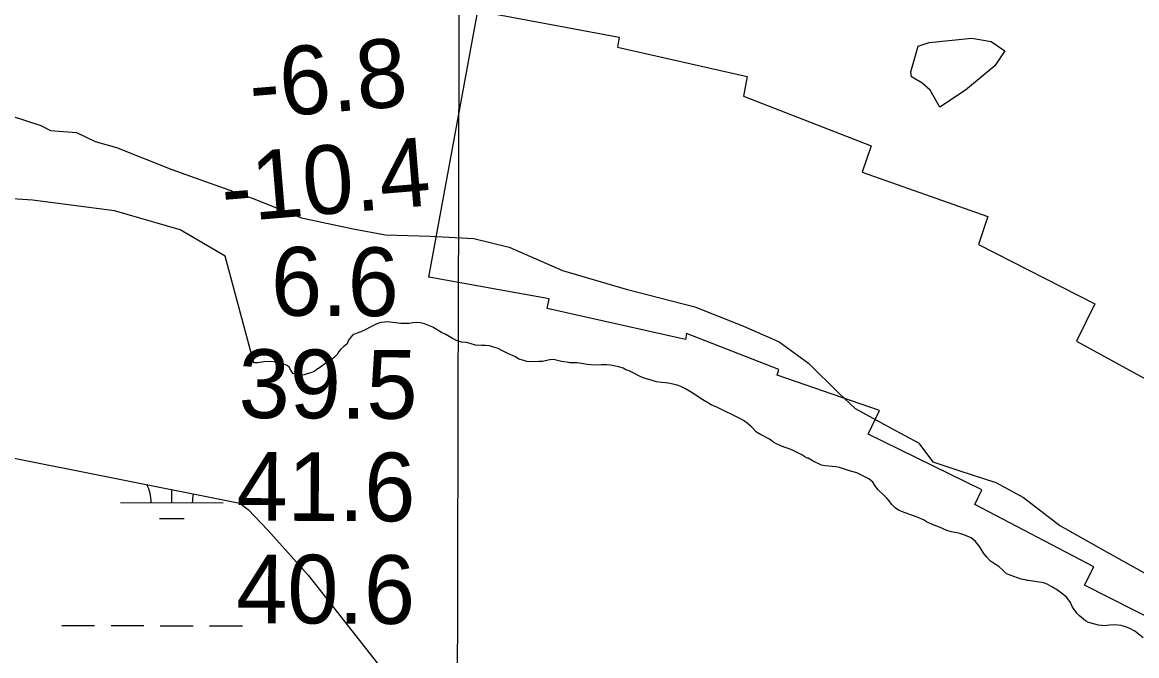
# Model space of a CAD drawing. Extents: x 3180038 to 3217926, y 922069 to 947485.
# Drawn here: x 3186460 to 3187547, y 931645 to 932263 of the extents above; entities that cross this region are included whole.
import ezdxf

# ---------------------------------------------------------------- set-up
doc = ezdxf.new("R2010")
doc.units = 0
for name, color, linetype in [('V-GRID-MAJR', 7, 'Continuous'), ('V-RIVR-EDGE', 7, 'Continuous'), ('V-RIVR-RANG', 7, 'Continuous'), ('V-ROAD-CNTR', 7, 'Continuous'), ('V-RRAP-RVMT', 7, 'Continuous'), ('V-SITE-VEGE', 7, 'Continuous'), ('V-WETL-SWMP', 7, 'Continuous')]:
    doc.layers.add(name, color=color, linetype=linetype)

msp = doc.modelspace()

# ---------------------------------------------------------------- linework, layer by layer
at = {"layer": 'V-GRID-MAJR'}
msp.add_spline([(3186873.7, 927512.8), (3186889.6, 933574.8), (3186905.4, 939637.9), (3186921.3, 945701), (3186921.3, 945702.1)], degree=3, dxfattribs=at)
at = {"layer": 'V-RIVR-EDGE'}
for points in [[(3187355, 932180), (3187345.4, 932196.7), (3187337.3, 932203.8), (3187327.1, 932209.7), (3187326.5, 932214.6), (3187333.6, 932239.4), (3187344.4, 932243.2), (3187386, 932247.4), (3187404.9, 932244.1), (3187418.3, 932234.9), (3187408.6, 932220.3), (3187379.9, 932196.7)], [(3187379.9, 932196.7), (3187355, 932180)], [(3186448.6, 932171.9), (3186478.7, 932162.1), (3186488.1, 932157.2), (3186513.4, 932155.3), (3186531.6, 932146.7), (3186552.3, 932140.9), (3186606.2, 932119.4), (3186684.7, 932091.5), (3186732.5, 932072.2), (3186783, 932061.4), (3186814.6, 932055.6), (3186858.2, 932054.3)], [(3186858.2, 932054.3), (3186900.5, 932052), (3186934.9, 932043.7), (3186987.2, 932021), (3187049, 932002.6), (3187116, 931985.4), (3187163.4, 931966.7), (3187198.1, 931951.4), (3187226.7, 931930.6), (3187256.5, 931901.3), (3187272.3, 931886.3), (3187307.3, 931867.1), (3187334, 931853), (3187348, 931834.4), (3187374.5, 931825.5), (3187409.5, 931814.1), (3187436.5, 931799.7), (3187471.8, 931772.2), (3187515, 931747.8), (3187560.6, 931722.4)]]:
    msp.add_lwpolyline(points, dxfattribs=at)
at = {"layer": 'V-ROAD-CNTR'}
msp.add_spline([(3184272.5, 931571.5), (3184273.3, 931572), (3184388.9, 931608.9), (3184482.3, 931629.3), (3184594.3, 931629), (3184801.1, 931663.1), (3184874, 931701.5), (3185066.2, 931799.5), (3185255.8, 931784.9), (3185463.4, 931779.9), (3185599.9, 931763.6), (3185790.3, 931711.5), (3185913, 931645.5), (3186095, 931571.4), (3186297.6, 931563.8), (3186567.5, 931553), (3186727.4, 931556.9), (3186879, 931529.3), (3186914.3, 931400.2), (3186887.7, 931205.9), (3186857.5, 930948.7), (3186884.4, 930867.9), (3186934.5, 930827.1), (3186969.1, 930750.7), (3186952, 930670.5)], degree=3, dxfattribs=at)
at = {"layer": 'V-RRAP-RVMT'}
msp.add_lwpolyline([(3187615.8, 931653.4), (3187496, 931714.2), (3187504.9, 931731.8), (3187389, 931792.7), (3187395.8, 931807), (3187284.9, 931861.3), (3187295.9, 931884.4), (3187196.3, 931918.9), (3187198, 931924.4), (3187107.9, 931959.3), (3187106.9, 931953.7), (3186972.1, 931983.9), (3186973.9, 931993.1), (3186856.9, 932014.2), (3186904.5, 932273.9), (3187042.3, 932248.3), (3187040.8, 932238.6), (3187167, 932210.1), (3187163.5, 932190.8), (3187287.9, 932142.4), (3187279, 932116.6), (3187401.5, 932073.4), (3187392.6, 932046.2), (3187506, 931988.4), (3187488.2, 931951.9), (3187598.5, 931891.6)], dxfattribs=at)
at = {"layer": 'V-SITE-VEGE'}
for p, q in [((3186470.4, 932089.5), (3186416.1, 932093.2)), ((3186550.3, 932078.9), (3186470.4, 932089.5)), ((3186614.5, 932060.5), (3186550.3, 932078.9)), ((3186658.2, 932034.7), (3186614.5, 932060.5)), ((3186686.2, 931930.7), (3186658.2, 932034.7)), ((3186790.6, 931961.2), (3186785.8, 931959.4)), ((3186795.2, 931963.4), (3186790.6, 931961.2)), ((3186799.5, 931965.5), (3186795.2, 931963.4)), ((3186802.7, 931967.3), (3186799.5, 931965.5)), ((3186805.9, 931968.7), (3186802.7, 931967.3)), ((3186810, 931970.1), (3186805.9, 931968.7)), ((3186813.4, 931970.6), (3186810, 931970.1)), ((3186816.6, 931970.7), (3186813.4, 931970.6)), ((3186829.5, 931969.2), (3186816.6, 931970.7)), ((3186837.7, 931969.3), (3186829.5, 931969.2)), ((3186841.1, 931969.8), (3186837.7, 931969.3)), ((3186844.8, 931970), (3186841.1, 931969.8)), ((3186848.7, 931969.8), (3186844.8, 931970)), ((3186852.4, 931968.9), (3186848.7, 931969.8)), ((3186855.8, 931967.4), (3186852.4, 931968.9)), ((3186860.7, 931965.6), (3186855.8, 931967.4)), ((3186865.7, 931962.4), (3186860.7, 931965.6)), ((3186869.2, 931960.4), (3186865.7, 931962.4)), ((3186873.3, 931958.4), (3186869.2, 931960.4)), ((3186777, 931949.4), (3186774, 931946.7)), ((3186778.3, 931952.9), (3186777, 931949.4)), ((3186780.3, 931955.6), (3186778.3, 931952.9)), ((3186782.6, 931958), (3186780.3, 931955.6)), ((3186785.8, 931959.4), (3186782.6, 931958)), ((3186876.6, 931956.6), (3186873.3, 931958.4)), ((3186879.8, 931954.5), (3186876.6, 931956.6)), ((3186884.4, 931952.3), (3186879.8, 931954.5)), ((3186888.5, 931951), (3186884.4, 931952.3)), ((3186893.6, 931950.8), (3186888.5, 931951)), ((3186897.9, 931949.2), (3186893.6, 931950.8)), ((3186767.4, 931938.8), (3186764.9, 931936.3)), ((3186769, 931941.8), (3186767.4, 931938.8)), ((3186771.1, 931944.1), (3186769, 931941.8)), ((3186774, 931946.7), (3186771.1, 931944.1)), ((3186902.3, 931948.1), (3186897.9, 931949.2)), ((3186908, 931947.7), (3186902.3, 931948.1)), ((3186911.9, 931947.8), (3186908, 931947.7)), ((3186915.8, 931947.3), (3186911.9, 931947.8)), ((3186919.7, 931946), (3186915.8, 931947.3)), ((3186924.3, 931944.9), (3186919.7, 931946)), ((3186928, 931942.9), (3186924.3, 931944.9)), ((3186933.8, 931939.9), (3186928, 931942.9)), ((3186941.1, 931936.8), (3186933.8, 931939.9)), ((3186689.8, 931930.7), (3186686.2, 931930.7)), ((3186695.8, 931931.7), (3186689.8, 931930.7)), ((3186703.6, 931932.2), (3186695.8, 931931.7)), ((3186706.6, 931931.6), (3186703.6, 931932.2)), ((3186711.4, 931930.7), (3186706.6, 931931.6)), ((3186715.5, 931929.6), (3186711.4, 931930.7)), ((3186718.5, 931928.2), (3186715.5, 931929.6)), ((3186720.8, 931926.2), (3186718.5, 931928.2)), ((3186755.4, 931930), (3186751.3, 931926.5)), ((3186762.4, 931934.4), (3186755.4, 931930)), ((3186764.9, 931936.3), (3186762.4, 931934.4)), ((3186944.6, 931934.5), (3186941.1, 931936.8)), ((3186949.2, 931933), (3186944.6, 931934.5)), ((3186952.4, 931932.1), (3186949.2, 931933)), ((3186959.7, 931931.7), (3186952.4, 931932.1)), ((3186964.1, 931932), (3186959.7, 931931.7)), ((3186967.3, 931932.2), (3186964.1, 931932)), ((3186974.6, 931933.9), (3186967.3, 931932.2)), ((3186978.3, 931934), (3186974.6, 931933.9)), ((3186986.1, 931932), (3186978.3, 931934)), ((3186990.9, 931931.6), (3186986.1, 931932)), ((3186994.1, 931930.9), (3186990.9, 931931.6)), ((3186998, 931930.9), (3186994.1, 931930.9)), ((3187001.4, 931930.7), (3186998, 931930.9)), ((3187007.4, 931929.9), (3187001.4, 931930.7)), ((3187011.1, 931929.2), (3187007.4, 931929.9)), ((3187014.8, 931928.8), (3187011.1, 931929.2)), ((3187021.4, 931928.4), (3187014.8, 931928.8)), ((3187024.6, 931928.9), (3187021.4, 931928.4)), ((3187029.9, 931929), (3187024.6, 931928.9)), ((3187033.8, 931928.5), (3187029.9, 931929)), ((3187041.8, 931926.8), (3187033.8, 931928.5)), ((3186722.2, 931923.5), (3186720.8, 931926.2)), ((3186724.5, 931920.5), (3186722.2, 931923.5)), ((3186727.8, 931919.4), (3186724.5, 931920.5)), ((3186731.2, 931918.5), (3186727.8, 931919.4)), ((3186735.1, 931919.2), (3186731.2, 931918.5)), ((3186738.3, 931920), (3186735.1, 931919.2)), ((3186741.7, 931921.1), (3186738.3, 931920)), ((3186744.9, 931922.5), (3186741.7, 931921.1)), ((3186748.6, 931925.1), (3186744.9, 931922.5)), ((3186751.3, 931926.5), (3186748.6, 931925.1)), ((3187046.2, 931925.7), (3187041.8, 931926.8)), ((3187048.9, 931924.1), (3187046.2, 931925.7)), ((3187051.9, 931923), (3187048.9, 931924.1)), ((3187056.5, 931920.7), (3187051.9, 931923)), ((3187060.7, 931918.5), (3187056.5, 931920.7)), ((3187063.4, 931917.1), (3187060.7, 931918.5)), ((3187067.6, 931915.6), (3187063.4, 931917.1)), ((3187071.3, 931914.7), (3187067.6, 931915.6)), ((3187078.6, 931912.2), (3187071.3, 931914.7)), ((3187083.7, 931911.8), (3187078.6, 931912.2)), ((3187087.3, 931911.2), (3187083.7, 931911.8)), ((3187091.9, 931910.8), (3187087.3, 931911.2)), ((3187098.8, 931909), (3187091.9, 931910.8)), ((3187102.5, 931907.7), (3187098.8, 931909)), ((3187106.9, 931905.6), (3187102.5, 931907.7)), ((3187113.5, 931901.6), (3187106.9, 931905.6)), ((3187123.9, 931894.6), (3187113.5, 931901.6)), ((3187127.6, 931892.6), (3187123.9, 931894.6)), ((3187132, 931889.8), (3187127.6, 931892.6)), ((3187138.2, 931887.4), (3187132, 931889.8)), ((3187160.5, 931876.4), (3187138.2, 931887.4)), ((3187163.5, 931874.6), (3187160.5, 931876.4)), ((3187167.2, 931872.1), (3187163.5, 931874.6)), ((3187171.6, 931868.2), (3187167.2, 931872.1)), ((3187176.2, 931863.2), (3187171.6, 931868.2)), ((3187179.9, 931861), (3187176.2, 931863.2)), ((3187188.9, 931856.3), (3187179.9, 931861)), ((3187193, 931853.3), (3187188.9, 931856.3)), ((3187200.6, 931849.7), (3187193, 931853.3)), ((3187205, 931847.9), (3187200.6, 931849.7)), ((3187208.9, 931846.6), (3187205, 931847.9)), ((3187212.4, 931845), (3187208.9, 931846.6)), ((3187216.3, 931843), (3187212.4, 931845)), ((3187220.2, 931841.2), (3187216.3, 931843)), ((3187223.4, 931839.2), (3187220.2, 931841.2)), ((3187225.5, 931838), (3187223.4, 931839.2)), ((3187226.4, 931837.8), (3187225.5, 931838)), ((3187231.5, 931835.1), (3187226.4, 931837.8)), ((3187239.5, 931831.1), (3187231.5, 931835.1)), ((3187243, 931830.4), (3187239.5, 931831.1)), ((3187253.5, 931829.4), (3187243, 931830.4)), ((3187257, 931828.7), (3187253.5, 931829.4)), ((3187266.9, 931825.6), (3187257, 931828.7)), ((3187273.8, 931823.6), (3187266.9, 931825.6)), ((3187276.7, 931822.3), (3187273.8, 931823.6)), ((3187285.5, 931817.8), (3187276.7, 931822.3)), ((3187289.4, 931814.4), (3187285.5, 931817.8)), ((3187291.7, 931811), (3187289.4, 931814.4)), ((3187294.3, 931807.5), (3187291.7, 931811)), ((3187300.5, 931801.4), (3187294.3, 931807.5)), ((3187303.3, 931798.9), (3187300.5, 931801.4)), ((3187305.6, 931796.2), (3187303.3, 931798.9)), ((3187307.7, 931793), (3187305.6, 931796.2)), ((3187311.4, 931789.4), (3187307.7, 931793)), ((3187314.7, 931787.1), (3187311.4, 931789.4)), ((3187317.4, 931785.8), (3187314.7, 931787.1)), ((3187332.6, 931780.4), (3187317.4, 931785.8)), ((3187338.8, 931777.7), (3187332.6, 931780.4)), ((3187341.8, 931775.9), (3187338.8, 931777.7)), ((3187344.8, 931774.4), (3187341.8, 931775.9)), ((3187350.1, 931772.1), (3187344.8, 931774.4)), ((3187354.5, 931770.6), (3187350.1, 931772.1)), ((3187361.8, 931767.4), (3187354.5, 931770.6)), ((3187366, 931766.1), (3187361.8, 931767.4)), ((3187371.5, 931765.2), (3187366, 931766.1)), ((3187374.5, 931764.6), (3187371.5, 931765.2)), ((3187378.1, 931763.2), (3187374.5, 931764.6)), ((3187385.3, 931760.1), (3187378.1, 931763.2)), ((3187389.6, 931756.5), (3187385.3, 931760.1)), ((3187393.4, 931751.9), (3187389.6, 931756.5)), ((3187397.8, 931745.1), (3187393.4, 931751.9)), ((3187400.6, 931741.4), (3187397.8, 931745.1)), ((3187404.3, 931737.4), (3187400.6, 931741.4)), ((3187408, 931734.9), (3187404.3, 931737.4)), ((3187412.3, 931732.2), (3187408, 931734.9)), ((3187416.7, 931728.3), (3187412.3, 931732.2)), ((3187420, 931725.1), (3187416.7, 931728.3)), ((3187434, 931720), (3187420, 931725.1)), ((3187437.9, 931719.3), (3187434, 931720)), ((3187440.4, 931718.7), (3187437.9, 931719.3)), ((3187441.1, 931718.7), (3187440.4, 931718.7)), ((3187447.8, 931717.6), (3187441.1, 931718.7)), ((3187455.8, 931716.5), (3187447.8, 931717.6)), ((3187459.5, 931715), (3187455.8, 931716.5)), ((3187464.1, 931712.5), (3187459.5, 931715)), ((3187469.6, 931709.1), (3187464.1, 931712.5)), ((3187474.9, 931705.3), (3187469.6, 931709.1)), ((3187478.6, 931701.9), (3187474.9, 931705.3)), ((3187482.1, 931697.3), (3187478.6, 931701.9)), ((3187484, 931693.2), (3187482.1, 931697.3)), ((3187485.8, 931690.5), (3187484, 931693.2)), ((3187488.6, 931686.6), (3187485.8, 931690.5)), ((3187490.9, 931684.1), (3187488.6, 931686.6)), ((3187496.7, 931679.4), (3187490.9, 931684.1)), ((3187499.7, 931677.6), (3187496.7, 931679.4)), ((3187505.9, 931676.2), (3187499.7, 931677.6)), ((3187509.6, 931675.1), (3187505.9, 931676.2)), ((3187515.3, 931674.5), (3187509.6, 931675.1)), ((3187520.6, 931675.2), (3187515.3, 931674.5)), ((3187524.9, 931675.3), (3187520.6, 931675.2)), ((3187531.6, 931674.7), (3187524.9, 931675.3)), ((3187535.7, 931673.3), (3187531.6, 931674.7)), ((3187539.9, 931671.8), (3187535.7, 931673.3)), ((3187544.9, 931669.1), (3187539.9, 931671.8)), ((3187553.2, 931662.7), (3187544.9, 931669.1))]:
    msp.add_line(p, q, dxfattribs=at)
at = {"layer": 'V-WETL-SWMP'}
for p, q in [((3186398.1, 931848.9), (3186672.6, 931793.9)), ((3186606.2, 931794.6), (3186606.2, 931807.2)), ((3186556.2, 931794.7), (3186656.2, 931794.5)), ((3186672.6, 931793.9), (3186680.8, 931787.9)), ((3186680.8, 931787.9), (3186699.8, 931767.6)), ((3186594.1, 931779.2), (3186618.1, 931779.1)), ((3186699.8, 931767.6), (3186739.2, 931723.9)), ((3186739.2, 931723.9), (3186820.3, 931620.5)), ((3186499, 931674.7), (3186531, 931674.7)), ((3186547, 931674.6), (3186579, 931674.6)), ((3186595, 931674.5), (3186627, 931674.4)), ((3186643, 931674.4), (3186675, 931674.3))]:
    msp.add_line(p, q, dxfattribs=at)
for centre, start, end in [((3186550.9, 931795.2), 359.099, 28.6965), ((3186661.4, 931794.9), 166.7048, 180.6427)]:
    msp.add_arc(centre, 35.2, start, end, dxfattribs=at)

# ---------------------------------------------------------------- texts
at = {"layer": 'V-RIVR-RANG'}
for s, rotation, p in [('-6.8', 4.7567, (3186684, 932168.7)), ('-10.4', 4.7567, (3186656.8, 932067.5)), ('6.6', 359.7083, (3186702.8, 931976.9)), ('39.5', 359.7083, (3186671.2, 931877.1)), ('41.6', 359.7083, (3186669.1, 931777.1)), ('40.6', 359.7083, (3186668.8, 931677.1))]:
    msp.add_text(s, height=67, rotation=rotation, dxfattribs=at).set_placement(p)

doc.saveas('drawing.dxf')
